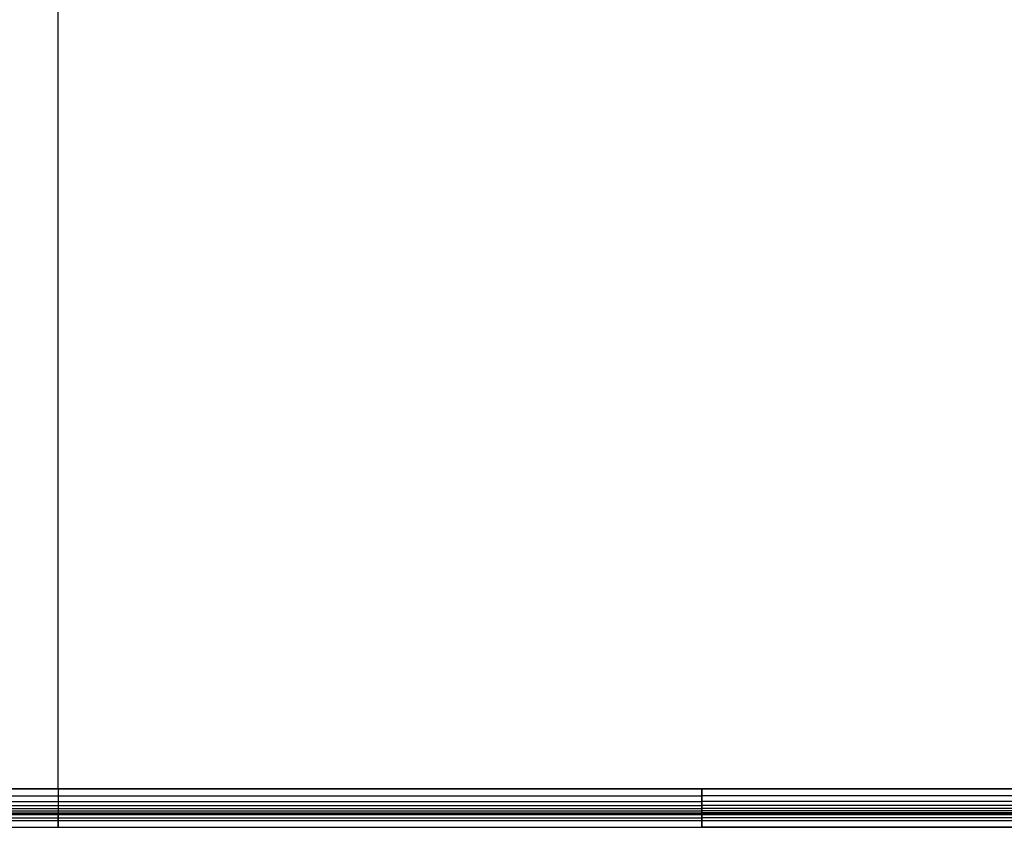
# Model space of a CAD drawing. Header units: millimetres. Extents: x -3218 to -2618, y -55 to 306.
# Tile 508 of 656: x -2924 to -2771, y 0 to 126. Entities that reach past the tile are written whole.
import ezdxf

# ---------------------------------------------------------------- set-up
doc = ezdxf.new("R2010")
doc.units = ezdxf.units.MM
doc.layers.add('Layer 01', color=18, linetype='Continuous', true_color=0x000000)

msp = doc.modelspace()

# ---------------------------------------------------------------- linework, layer by layer
at = {"layer": 'Layer 01'}
for p, q in [((-2917.53, 6, 16), (-2917.53, 264, 16)), ((-2917.53, 6, 14), (-2917.53, 264, 14)), ((-3217.53, 6, 15), (-2617.53, 6, 15)), ((-2917.53, 6, 16), (-2917.53, 6, 14)), ((-3017.53, 2, 5), (-2817.53, 2, 5)), ((-2917.53, 0), (-2917.53, 2)), ((-2917.53, 2), (-2917.53, 2, 10)), ((-2817.53, 2, 5), (-2628.17, 2, 5)), ((-2817.53, 1), (-3017.53, 1)), ((-2618.53, 1), (-2817.53, 1)), ((-2817.53, 0, 5), (-2628.17, 0, 5)), ((-3017.53, 0, 5), (-2817.53, 0, 5)), ((-2917.53, 0, 10), (-2917.53, 0))]:
    msp.add_line(p, q, dxfattribs=at)
for points, degree in [([(-3217.53, 6, 16), (-2917.53, 6, 16), (-2617.53, 6, 16)], 2), ([(-3217.53, 6, 14), (-2917.53, 6, 14), (-2617.53, 6, 14)], 2), ([(-2817.53, 6, 16), (-2917.53, 6, 16), (-3017.53, 6, 16)], 2), ([(-3017.53, 6, 14), (-2917.53, 6, 14), (-2817.53, 6, 14)], 2), ([(-3017.53, 4.88, 13.93), (-2917.53, 4.88, 13.93), (-2817.53, 4.88, 13.93)], 2), ([(-2617.53, 6, 16), (-2717.53, 6, 16), (-2817.53, 6, 16)], 2), ([(-2817.53, 6, 14), (-2750.86, 6, 14), (-2684.2, 6, 14), (-2617.53, 6, 14)], 3), ([(-2617.53, 4.88, 13.93), (-2717.53, 4.88, 13.93), (-2817.53, 4.88, 13.93)], 2), ([(-3017.53, 4.01, 13.73), (-2917.53, 4.01, 13.73), (-2817.53, 4.01, 13.73)], 2), ([(-3017.53, 3.37, 13.44), (-2917.53, 3.37, 13.44), (-2817.53, 3.37, 13.44)], 2), ([(-2617.53, 4.01, 13.73), (-2717.53, 4.01, 13.73), (-2817.53, 4.01, 13.73)], 2), ([(-2617.53, 3.37, 13.44), (-2717.53, 3.37, 13.44), (-2817.53, 3.37, 13.44)], 2), ([(-3017.53, 2.91, 13.09), (-2917.53, 2.91, 13.09), (-2817.53, 2.91, 13.09)], 2), ([(-3017.53, 2.56, 12.63), (-2917.53, 2.56, 12.63), (-2817.53, 2.56, 12.63)], 2), ([(-3017.53, 2.27, 11.99), (-2917.53, 2.27, 11.99), (-2817.53, 2.27, 11.99)], 2), ([(-3017.53, 2.07, 11.12), (-2917.53, 2.07, 11.12), (-2817.53, 2.07, 11.12)], 2), ([(-3017.53, 2), (-2917.53, 2), (-2817.53, 2)], 2), ([(-3017.53, 2, 10), (-2917.53, 2, 10), (-2817.53, 2, 10)], 2), ([(-2617.53, 2.91, 13.09), (-2717.53, 2.91, 13.09), (-2817.53, 2.91, 13.09)], 2), ([(-2617.53, 2.56, 12.63), (-2717.53, 2.56, 12.63), (-2817.53, 2.56, 12.63)], 2), ([(-2617.53, 2.27, 11.99), (-2717.53, 2.27, 11.99), (-2817.53, 2.27, 11.99)], 2), ([(-2617.53, 2.07, 11.12), (-2717.53, 2.07, 11.12), (-2817.53, 2.07, 11.12)], 2), ([(-2817.53, 2), (-2817.53, 1), (-2817.53, 0)], 2), ([(-2817.53, 2, 10), (-2817.53, 2, 5), (-2817.53, 2)], 2), ([(-2617.53, 2, 10), (-2684.2, 2, 10), (-2750.86, 2, 10), (-2817.53, 2, 10)], 3), ([(-2817.53, 2), (-2718.03, 2), (-2618.53, 2)], 2), ([(-3017.53, 1.5, 14.5), (-2917.53, 1.5, 14.5), (-2817.53, 1.5, 14.5)], 2), ([(-2617.53, 1.5, 14.5), (-2717.53, 1.5, 14.5), (-2817.53, 1.5, 14.5)], 2), ([(-2817.53, 0, 10), (-2717.53, 0, 10), (-2617.53, 0, 10)], 2), ([(-2618.53, 0), (-2718.03, 0), (-2817.53, 0)], 2), ([(-3017.53, 0, 10), (-2917.53, 0, 10), (-2817.53, 0, 10)], 2), ([(-3017.53, 0), (-2917.53, 0), (-2817.53, 0)], 2), ([(-2817.53, 0), (-2817.53, 0, 5), (-2817.53, 0, 10)], 2)]:
    msp.add_open_spline(points, degree=degree, dxfattribs=at)
at = {"layer": 'Layer 01', "extrusion": (1, 0, 0)}
for points, degree in [([(-2917.53, 6, 16), (-2917.53, 0, 16), (-2917.53, 0, 10)], 2), ([(-2917.53, 6, 14), (-2917.53, 5.58, 14), (-2917.53, 4.83, 13.95), (-2917.53, 3.97, 13.74), (-2917.53, 3.34, 13.45), (-2917.53, 2.9, 13.1), (-2917.53, 2.55, 12.66), (-2917.53, 2.26, 12.03), (-2917.53, 2.05, 11.17), (-2917.53, 2, 10.42), (-2917.53, 2, 10)], 3), ([(-2817.53, 6, 14), (-2817.53, 5.58, 14), (-2817.53, 4.83, 13.95), (-2817.53, 3.97, 13.74), (-2817.53, 3.34, 13.45), (-2817.53, 2.9, 13.1), (-2817.53, 2.55, 12.66), (-2817.53, 2.26, 12.03), (-2817.53, 2.05, 11.17), (-2817.53, 2, 10.42), (-2817.53, 2, 10)], 3)]:
    msp.add_open_spline(points, degree=degree, dxfattribs=at)
at = {"layer": 'Layer 01', "extrusion": (-1, 0, 0)}
msp.add_open_spline([(-2817.53, 0, 10), (-2817.53, 0, 16), (-2817.53, 6, 16)], degree=2, dxfattribs=at)

doc.saveas('drawing.dxf')
